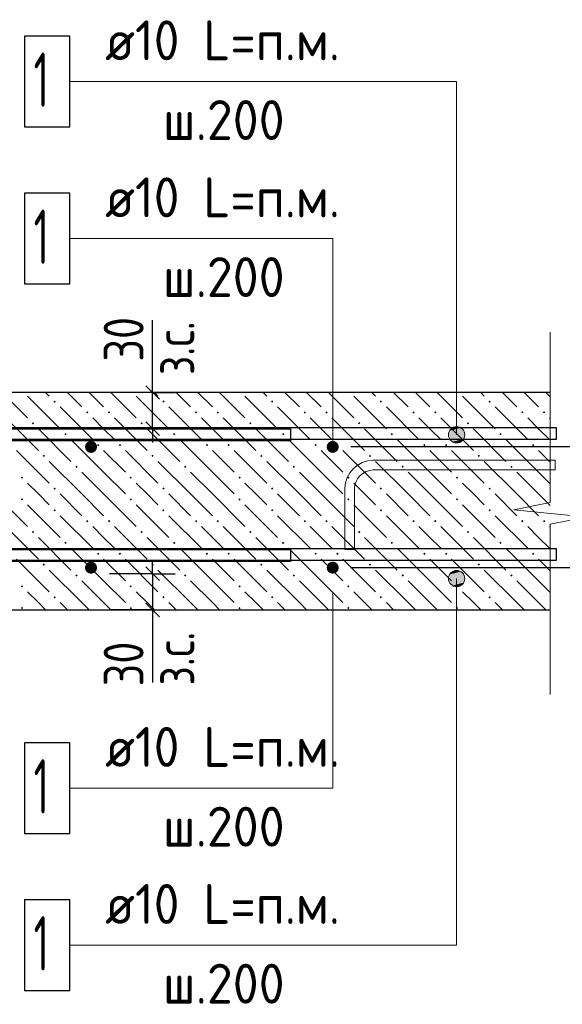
# Model space of a CAD drawing. Header units: millimetres. Extents: x 40580 to 1168286, y -220995 to 81020.
# Tile 352 of 419: x 932274 to 935267, y -104209 to -98774. Entities that reach past the tile are written whole.
import ezdxf

# ---------------------------------------------------------------- set-up
doc = ezdxf.new("R2010")
doc.units = ezdxf.units.MM
for name, color, linetype, lineweight in [('Standard', 7, 'Continuous', 25), ('ЖБ Перекрытие верхний уровень', 7, 'Continuous', 35), ('Позиционная метка линия выноска', 7, 'Continuous', 13), ('Примечания', 7, 'Continuous', 13), ('Фиксатор', 7, 'Continuous', 25), ('Фоновоя арматура Х1', 52, 'Continuous', 25)]:
    doc.layers.add(name, color=color, linetype=linetype, lineweight=lineweight)
doc.layers.add('Размерная выноска', color=7, linetype='Continuous')
doc.styles.add('GOST 2.304-81', font='txt')
doc.styles.add('ISOCPEUR', font='isocpeur.ttf')

msp = doc.modelspace()

# ---------------------------------------------------------------- hatches: boundary and pattern name
at = {"layer": 'ЖБ Перекрытие верхний уровень', "linetype": 'Continuous', "lineweight": -3, "transparency": 33554687}
for points in [[(932460, -100881.9), (932466.5, -100875.4), (932473, -100881.9), (932466.5, -100888.4)], [(933060, -100881.9), (933066.5, -100875.4), (933073, -100881.9), (933066.5, -100888.4)], [(933660, -100881.9), (933666.5, -100875.4), (933673, -100881.9), (933666.5, -100888.4)], [(934260, -100881.9), (934266.5, -100875.4), (934273, -100881.9), (934266.5, -100888.4)], [(934860, -100881.9), (934866.5, -100875.4), (934873, -100881.9), (934866.5, -100888.4)], [(932640, -100941.9), (932646.5, -100935.4), (932653, -100941.9), (932646.5, -100948.4)], [(932760, -100941.9), (932766.5, -100935.4), (932773, -100941.9), (932766.5, -100948.4)], [(933240, -100941.9), (933246.5, -100935.4), (933253, -100941.9), (933246.5, -100948.4)], [(933360, -100941.9), (933366.5, -100935.4), (933373, -100941.9), (933366.5, -100948.4)], [(933840, -100941.9), (933846.5, -100935.4), (933853, -100941.9), (933846.5, -100948.4)], [(933960, -100941.9), (933966.5, -100935.4), (933973, -100941.9), (933966.5, -100948.4)], [(934440, -100941.9), (934446.5, -100935.4), (934453, -100941.9), (934446.5, -100948.4)], [(934560, -100941.9), (934566.5, -100935.4), (934573, -100941.9), (934566.5, -100948.4)], [(935040, -100941.9), (935046.5, -100935.4), (935053, -100941.9), (935046.5, -100948.4)], [(935160, -100941.9), (935166.5, -100935.4), (935173, -100941.9), (935166.5, -100948.4)], [(932340, -101001.9), (932346.5, -100995.4), (932353, -101001.9), (932346.5, -101008.4)], [(932940, -101001.9), (932946.5, -100995.4), (932953, -101001.9), (932946.5, -101008.4)], [(933540, -101001.9), (933546.5, -100995.4), (933553, -101001.9), (933546.5, -101008.4)], [(934140, -101001.9), (934146.5, -100995.4), (934153, -101001.9), (934146.5, -101008.4)], [(934740, -101001.9), (934746.5, -100995.4), (934753, -101001.9), (934746.5, -101008.4)], [(932520, -101061.9), (932526.5, -101055.4), (932533, -101061.9), (932526.5, -101068.4)], [(933120, -101061.9), (933126.5, -101055.4), (933133, -101061.9), (933126.5, -101068.4)], [(933720, -101061.9), (933726.5, -101055.4), (933733, -101061.9), (933726.5, -101068.4)], [(934320, -101061.9), (934326.5, -101055.4), (934333, -101061.9), (934326.5, -101068.4)], [(934920, -101061.9), (934926.5, -101055.4), (934933, -101061.9), (934926.5, -101068.4)], [(932700, -101121.9), (932706.5, -101115.4), (932713, -101121.9), (932706.5, -101128.4)], [(932820, -101121.9), (932826.5, -101115.4), (932833, -101121.9), (932826.5, -101128.4)], [(933300, -101121.9), (933306.5, -101115.4), (933313, -101121.9), (933306.5, -101128.4)], [(933420, -101121.9), (933426.5, -101115.4), (933433, -101121.9), (933426.5, -101128.4)], [(933900, -101121.9), (933906.5, -101115.4), (933913, -101121.9), (933906.5, -101128.4)], [(934020, -101121.9), (934026.5, -101115.4), (934033, -101121.9), (934026.5, -101128.4)], [(934500, -101121.9), (934506.5, -101115.4), (934513, -101121.9), (934506.5, -101128.4)], [(934620, -101121.9), (934626.5, -101115.4), (934633, -101121.9), (934626.5, -101128.4)], [(935100, -101121.9), (935106.5, -101115.4), (935113, -101121.9), (935106.5, -101128.4)], [(932400, -101181.9), (932406.5, -101175.4), (932413, -101181.9), (932406.5, -101188.4)], [(933000, -101181.9), (933006.5, -101175.4), (933013, -101181.9), (933006.5, -101188.4)], [(933600, -101181.9), (933606.5, -101175.4), (933613, -101181.9), (933606.5, -101188.4)], [(934200, -101181.9), (934206.5, -101175.4), (934213, -101181.9), (934206.5, -101188.4)], [(934800, -101181.9), (934806.5, -101175.4), (934813, -101181.9), (934806.5, -101188.4)], [(932580, -101241.9), (932586.5, -101235.4), (932593, -101241.9), (932586.5, -101248.4)], [(933180, -101241.9), (933186.5, -101235.4), (933193, -101241.9), (933186.5, -101248.4)], [(933780, -101241.9), (933786.5, -101235.4), (933793, -101241.9), (933786.5, -101248.4)], [(934380, -101241.9), (934386.5, -101235.4), (934393, -101241.9), (934386.5, -101248.4)], [(934980, -101241.9), (934986.5, -101235.4), (934993, -101241.9), (934986.5, -101248.4)], [(932280, -101301.9), (932286.5, -101295.4), (932293, -101301.9), (932286.5, -101308.4)], [(932880, -101301.9), (932886.5, -101295.4), (932893, -101301.9), (932886.5, -101308.4)], [(933480, -101301.9), (933486.5, -101295.4), (933493, -101301.9), (933486.5, -101308.4)], [(934080, -101301.9), (934086.5, -101295.4), (934093, -101301.9), (934086.5, -101308.4)], [(934680, -101301.9), (934686.5, -101295.4), (934693, -101301.9), (934686.5, -101308.4)], [(932460, -101361.9), (932466.5, -101355.4), (932473, -101361.9), (932466.5, -101368.4)], [(933060, -101361.9), (933066.5, -101355.4), (933073, -101361.9), (933066.5, -101368.4)], [(933660, -101361.9), (933666.5, -101355.4), (933673, -101361.9), (933666.5, -101368.4)], [(934260, -101361.9), (934266.5, -101355.4), (934273, -101361.9), (934266.5, -101368.4)], [(934860, -101361.9), (934866.5, -101355.4), (934873, -101361.9), (934866.5, -101368.4)], [(932280, -101421.9), (932286.5, -101415.4), (932293, -101421.9), (932286.5, -101428.4)], [(932880, -101421.9), (932886.5, -101415.4), (932893, -101421.9), (932886.5, -101428.4)], [(933480, -101421.9), (933486.5, -101415.4), (933493, -101421.9), (933486.5, -101428.4)], [(934080, -101421.9), (934086.5, -101415.4), (934093, -101421.9), (934086.5, -101428.4)], [(934680, -101421.9), (934686.5, -101415.4), (934693, -101421.9), (934686.5, -101428.4)], [(932460, -101481.9), (932466.5, -101475.4), (932473, -101481.9), (932466.5, -101488.4)], [(933060, -101481.9), (933066.5, -101475.4), (933073, -101481.9), (933066.5, -101488.4)], [(933660, -101481.9), (933666.5, -101475.4), (933673, -101481.9), (933666.5, -101488.4)], [(934260, -101481.9), (934266.5, -101475.4), (934273, -101481.9), (934266.5, -101488.4)], [(934860, -101481.9), (934866.5, -101475.4), (934873, -101481.9), (934866.5, -101488.4)], [(932640, -101541.9), (932646.5, -101535.4), (932653, -101541.9), (932646.5, -101548.4)], [(932760, -101541.9), (932766.5, -101535.4), (932773, -101541.9), (932766.5, -101548.4)], [(933240, -101541.9), (933246.5, -101535.4), (933253, -101541.9), (933246.5, -101548.4)], [(933360, -101541.9), (933366.5, -101535.4), (933373, -101541.9), (933366.5, -101548.4)], [(933840, -101541.9), (933846.5, -101535.4), (933853, -101541.9), (933846.5, -101548.4)], [(933960, -101541.9), (933966.5, -101535.4), (933973, -101541.9), (933966.5, -101548.4)], [(934440, -101541.9), (934446.5, -101535.4), (934453, -101541.9), (934446.5, -101548.4)], [(934560, -101541.9), (934566.5, -101535.4), (934573, -101541.9), (934566.5, -101548.4)], [(935040, -101541.9), (935046.5, -101535.4), (935053, -101541.9), (935046.5, -101548.4)], [(935160, -101541.9), (935166.5, -101535.4), (935173, -101541.9), (935166.5, -101548.4)], [(932340, -101601.9), (932346.5, -101595.4), (932353, -101601.9), (932346.5, -101608.4)], [(932940, -101601.9), (932946.5, -101595.4), (932953, -101601.9), (932946.5, -101608.4)], [(933540, -101601.9), (933546.5, -101595.4), (933553, -101601.9), (933546.5, -101608.4)], [(934140, -101601.9), (934146.5, -101595.4), (934153, -101601.9), (934146.5, -101608.4)], [(934740, -101601.9), (934746.5, -101595.4), (934753, -101601.9), (934746.5, -101608.4)], [(932520, -101661.9), (932526.5, -101655.4), (932533, -101661.9), (932526.5, -101668.4)], [(933120, -101661.9), (933126.5, -101655.4), (933133, -101661.9), (933126.5, -101668.4)], [(933720, -101661.9), (933726.5, -101655.4), (933733, -101661.9), (933726.5, -101668.4)], [(934320, -101661.9), (934326.5, -101655.4), (934333, -101661.9), (934326.5, -101668.4)], [(934920, -101661.9), (934926.5, -101655.4), (934933, -101661.9), (934926.5, -101668.4)], [(932700, -101721.9), (932706.5, -101715.4), (932713, -101721.9), (932706.5, -101728.4)], [(932820, -101721.9), (932826.5, -101715.4), (932833, -101721.9), (932826.5, -101728.4)], [(933300, -101721.9), (933306.5, -101715.4), (933313, -101721.9), (933306.5, -101728.4)], [(933420, -101721.9), (933426.5, -101715.4), (933433, -101721.9), (933426.5, -101728.4)], [(933900, -101721.9), (933906.5, -101715.4), (933913, -101721.9), (933906.5, -101728.4)], [(934020, -101721.9), (934026.5, -101715.4), (934033, -101721.9), (934026.5, -101728.4)], [(934500, -101721.9), (934506.5, -101715.4), (934513, -101721.9), (934506.5, -101728.4)], [(934620, -101721.9), (934626.5, -101715.4), (934633, -101721.9), (934626.5, -101728.4)], [(935100, -101721.9), (935106.5, -101715.4), (935113, -101721.9), (935106.5, -101728.4)], [(932400, -101781.9), (932406.5, -101775.4), (932413, -101781.9), (932406.5, -101788.4)], [(933000, -101781.9), (933006.5, -101775.4), (933013, -101781.9), (933006.5, -101788.4)], [(933600, -101781.9), (933606.5, -101775.4), (933613, -101781.9), (933606.5, -101788.4)], [(934200, -101781.9), (934206.5, -101775.4), (934213, -101781.9), (934206.5, -101788.4)], [(934800, -101781.9), (934806.5, -101775.4), (934813, -101781.9), (934806.5, -101788.4)], [(932580, -101841.9), (932586.5, -101835.4), (932593, -101841.9), (932586.5, -101848.4)], [(933180, -101841.9), (933186.5, -101835.4), (933193, -101841.9), (933186.5, -101848.4)], [(933780, -101841.9), (933786.5, -101835.4), (933793, -101841.9), (933786.5, -101848.4)], [(934380, -101841.9), (934386.5, -101835.4), (934393, -101841.9), (934386.5, -101848.4)], [(934980, -101841.9), (934986.5, -101835.4), (934993, -101841.9), (934986.5, -101848.4)], [(932280, -101901.9), (932286.5, -101895.4), (932293, -101901.9), (932286.5, -101908.4)], [(932880, -101901.9), (932886.5, -101895.4), (932893, -101901.9), (932886.5, -101908.4)], [(933480, -101901.9), (933486.5, -101895.4), (933493, -101901.9), (933486.5, -101908.4)], [(934080, -101901.9), (934086.5, -101895.4), (934093, -101901.9), (934086.5, -101908.4)], [(934680, -101901.9), (934686.5, -101895.4), (934693, -101901.9), (934686.5, -101908.4)], [(932460, -101961.9), (932466.5, -101955.4), (932473, -101961.9), (932466.5, -101968.4)], [(933060, -101961.9), (933066.5, -101955.4), (933073, -101961.9), (933066.5, -101968.4)], [(933660, -101961.9), (933666.5, -101955.4), (933673, -101961.9), (933666.5, -101968.4)], [(934260, -101961.9), (934266.5, -101955.4), (934273, -101961.9), (934266.5, -101968.4)], [(934860, -101961.9), (934866.5, -101955.4), (934873, -101961.9), (934866.5, -101968.4)], [(932280, -102021.9), (932286.5, -102015.4), (932293, -102021.9), (932286.5, -102028.4)], [(932880, -102021.9), (932886.5, -102015.4), (932893, -102021.9), (932886.5, -102028.4)], [(933480, -102021.9), (933486.5, -102015.4), (933493, -102021.9), (933486.5, -102028.4)], [(934080, -102021.9), (934086.5, -102015.4), (934093, -102021.9), (934086.5, -102028.4)], [(934680, -102021.9), (934686.5, -102015.4), (934693, -102021.9), (934686.5, -102028.4)]]:
    msp.add_hatch(color=7, dxfattribs=at).paths.add_polyline_path(points, flags=16)
at = {"layer": 'Позиционная метка линия выноска', "linetype": 'Continuous', "lineweight": 13, "transparency": 33554687}
for points in [[(934706.6, -101026.8), (934661.7, -101026.8), (934645.5, -101043)], [(934706.6, -101026.8), (934645.5, -101043), (934722.8, -101043)], [(934661.7, -101026.8), (934706.6, -101026.8), (934684.2, -101020.5)], [(934722.8, -101043), (934645.5, -101043), (934639.2, -101065.5)], [(934722.8, -101043), (934639.2, -101065.5), (934729.2, -101065.5)], [(934729.2, -101065.5), (934639.2, -101065.5), (934645.5, -101088)], [(934729.2, -101065.5), (934645.5, -101088), (934722.8, -101088)], [(934722.8, -101088), (934645.5, -101088), (934661.7, -101104.2)], [(934722.8, -101088), (934661.7, -101104.2), (934706.6, -101104.2)], [(934706.6, -101104.2), (934661.7, -101104.2), (934684.2, -101110.5)], [(934639.2, -101858.8), (934729.2, -101858.8), (934722.8, -101836.3)], [(934639.2, -101858.8), (934722.8, -101836.3), (934645.5, -101836.3)], [(934645.5, -101836.3), (934722.8, -101836.3), (934706.6, -101820.1)], [(934645.5, -101836.3), (934706.6, -101820.1), (934661.7, -101820.1)], [(934661.7, -101820.1), (934706.6, -101820.1), (934684.2, -101813.8)], [(934645.5, -101881.3), (934729.2, -101858.8), (934639.2, -101858.8)], [(934645.5, -101881.3), (934722.8, -101881.3), (934729.2, -101858.8)], [(934661.7, -101897.5), (934722.8, -101881.3), (934645.5, -101881.3)], [(934661.7, -101897.5), (934706.6, -101897.5), (934722.8, -101881.3)], [(934706.6, -101897.5), (934661.7, -101897.5), (934684.2, -101903.8)]]:
    msp.add_hatch(color=7, dxfattribs=at).paths.add_polyline_path(points)
at = {"layer": 'Фоновоя арматура Х1', "linetype": 'Continuous', "lineweight": -3, "transparency": 33554687}
for points in [[(932700.5, -101132.1), (932698, -101119.4), (932690.7, -101108.6), (932679.9, -101101.3), (932667.2, -101098.8), (932654.4, -101101.3), (932643.6, -101108.6), (932636.4, -101119.4), (932633.8, -101132.1), (932636.4, -101144.9), (932643.6, -101155.7), (932654.4, -101162.9), (932667.2, -101165.5), (932679.9, -101162.9), (932690.7, -101155.7), (932698, -101144.9)], [(934033.8, -101132.1), (934031.3, -101119.4), (934024.1, -101108.6), (934013.3, -101101.3), (934000.5, -101098.8), (933987.7, -101101.3), (933976.9, -101108.6), (933969.7, -101119.4), (933967.2, -101132.1), (933969.7, -101144.9), (933976.9, -101155.7), (933987.7, -101162.9), (934000.5, -101165.5), (934013.3, -101162.9), (934024.1, -101155.7), (934031.3, -101144.9)], [(932700.5, -101798.8), (932698, -101786), (932690.7, -101775.2), (932679.9, -101768), (932667.2, -101765.5), (932654.4, -101768), (932643.6, -101775.2), (932636.4, -101786), (932633.8, -101798.8), (932636.4, -101811.6), (932643.6, -101822.4), (932654.4, -101829.6), (932667.2, -101832.1), (932679.9, -101829.6), (932690.7, -101822.4), (932698, -101811.6)], [(934033.8, -101798.8), (934031.3, -101786), (934024.1, -101775.2), (934013.3, -101768), (934000.5, -101765.5), (933987.7, -101768), (933976.9, -101775.2), (933969.7, -101786), (933967.2, -101798.8), (933969.7, -101811.6), (933976.9, -101822.4), (933987.7, -101829.6), (934000.5, -101832.1), (934013.3, -101829.6), (934024.1, -101822.4), (934031.3, -101811.6)]]:
    msp.add_hatch(color=7, dxfattribs=at).paths.add_polyline_path(points)

# ---------------------------------------------------------------- linework, layer by layer
at = {"color": 38, "linetype": 'Continuous', "lineweight": 25, "true_color": 0x5f1e0f, "transparency": 33554687}
for points in [[(931122.8, -101032.1), (933767.2, -101032.1), (933767.2, -101098.8)], [(933767.2, -101098.8), (931127.4, -101098.8)], [(931127.4, -101698.8), (933767.2, -101698.8), (933767.2, -101765.5), (931122.8, -101765.5)]]:
    msp.add_lwpolyline(points, dxfattribs=at)
at = {"layer": 'Standard', "color": 7, "linetype": 'Continuous', "lineweight": 25, "transparency": 33554687}
for p, q in [((933044.5, -100869.6), (932969.5, -100794.6)), ((933044.5, -101069.6), (932969.5, -100994.6)), ((932969.5, -101794.6), (933044.5, -101869.6)), ((932969.5, -101994.6), (933044.5, -102069.6))]:
    msp.add_line(p, q, dxfattribs=at)
at = {"layer": 'Standard', "color": 7, "linetype": 'Continuous', "lineweight": -3, "transparency": 33554687}
for p, q in [((933007, -100832.1), (933007, -100757.1)), ((933007, -101032.1), (933007, -100832.1)), ((933007, -101032.1), (933007, -101107.1)), ((933007, -101832.1), (933007, -101757.1)), ((933007, -101832.1), (933007, -102032.1)), ((933007, -102032.1), (933007, -102107.1))]:
    msp.add_line(p, q, dxfattribs=at)
at = {"layer": 'Standard', "color": 251, "linetype": 'Continuous', "lineweight": -3, "true_color": 0x656565, "transparency": 33554687}
for p, q in [((933007, -100832.1), (932770.4, -100832.1)), ((933007, -100832.1), (932882, -100832.1)), ((933007, -100832.1), (933132, -100832.1)), ((933007, -101032.1), (932768.8, -101032.1)), ((933007, -101032.1), (932882, -101032.1)), ((933007, -101032.1), (933132, -101032.1)), ((933007, -101832.1), (932768.8, -101832.1)), ((933007, -101832.1), (932882, -101832.1)), ((933007, -101832.1), (933132, -101832.1)), ((933007, -102032.1), (932770.4, -102032.1)), ((933007, -102032.1), (932882, -102032.1)), ((933007, -102032.1), (933132, -102032.1))]:
    msp.add_line(p, q, dxfattribs=at)
for points in [[(935733.8, -101132.1), (935716.8, -101132.1), (935716.8, -101132.1), (935716.8, -101132.1), (935716.8, -101132.1), (934100.5, -101132.1)], [(935733.8, -101798.8), (935716.8, -101798.8), (935716.8, -101798.8), (934100.5, -101798.8)]]:
    msp.add_lwpolyline(points, dxfattribs=at)
at = {"layer": 'ЖБ Перекрытие верхний уровень', "color": 7, "linetype": 'Continuous', "lineweight": 25, "transparency": 33554687}
for p, q in [((935200.5, -100832.1), (930733.8, -100832.1)), ((931933.8, -102032.1), (935200.5, -102032.1))]:
    msp.add_line(p, q, dxfattribs=at)
at = {"layer": 'ЖБ Перекрытие верхний уровень', "color": 9, "linetype": 'Continuous', "lineweight": -3, "true_color": 0xc7c7c7, "transparency": 33554687}
for p, q in [((932176.8, -100832.1), (932316.5, -100971.9)), ((932316.5, -100851.9), (932496.5, -101031.9)), ((932436.5, -100851.9), (932416.8, -100832.1)), ((932536.8, -100832.1), (932616.5, -100911.9)), ((932656.8, -100832.1), (932736.5, -100911.9)), ((932776.8, -100832.1), (932916.5, -100971.9)), ((932916.5, -100851.9), (933096.5, -101031.9)), ((933036.5, -100851.9), (933016.8, -100832.1)), ((933136.8, -100832.1), (933216.5, -100911.9)), ((933256.8, -100832.1), (933336.5, -100911.9)), ((933376.8, -100832.1), (933516.5, -100971.9)), ((933516.5, -100851.9), (933696.5, -101031.9)), ((933636.5, -100851.9), (933616.8, -100832.1)), ((933736.8, -100832.1), (933816.5, -100911.9)), ((933856.8, -100832.1), (933936.5, -100911.9)), ((933976.8, -100832.1), (934116.5, -100971.9)), ((934116.5, -100851.9), (934296.5, -101031.9)), ((934236.5, -100851.9), (934216.8, -100832.1)), ((934336.8, -100832.1), (934416.5, -100911.9)), ((934456.8, -100832.1), (934536.5, -100911.9)), ((934576.8, -100832.1), (934716.5, -100971.9)), ((934716.5, -100851.9), (934896.5, -101031.9)), ((934836.5, -100851.9), (934816.8, -100832.1)), ((934936.8, -100832.1), (935016.5, -100911.9)), ((935056.8, -100832.1), (935136.5, -100911.9)), ((935176.8, -100832.1), (935200.5, -100855.9)), ((932496.5, -100911.9), (932676.5, -101091.9)), ((933096.5, -100911.9), (933276.5, -101091.9)), ((933696.5, -100911.9), (933876.5, -101091.9)), ((934296.5, -100911.9), (934476.5, -101091.9)), ((934896.5, -100911.9), (935076.5, -101091.9)), ((932196.5, -100971.9), (932376.5, -101151.9)), ((932736.5, -101031.9), (932676.5, -100971.9)), ((932796.5, -100971.9), (932976.5, -101151.9)), ((933336.5, -101031.9), (933276.5, -100971.9)), ((933396.5, -100971.9), (933576.5, -101151.9)), ((933936.5, -101031.9), (933876.5, -100971.9)), ((933996.5, -100971.9), (934176.5, -101151.9)), ((934536.5, -101031.9), (934476.5, -100971.9)), ((934596.5, -100971.9), (934776.5, -101151.9)), ((935136.5, -101031.9), (935076.5, -100971.9)), ((935196.5, -100971.9), (935200.5, -100975.9)), ((932376.5, -101031.9), (932556.5, -101211.9)), ((932796.5, -101091.9), (932736.5, -101031.9)), ((932976.5, -101031.9), (933156.5, -101211.9)), ((933396.5, -101091.9), (933336.5, -101031.9)), ((933576.5, -101031.9), (933756.5, -101211.9)), ((933996.5, -101091.9), (933936.5, -101031.9)), ((934176.5, -101031.9), (934356.5, -101211.9)), ((934596.5, -101091.9), (934536.5, -101031.9)), ((934776.5, -101031.9), (934956.5, -101211.9)), ((935196.5, -101091.9), (935136.5, -101031.9)), ((932736.5, -101271.9), (932556.5, -101091.9)), ((933336.5, -101271.9), (933156.5, -101091.9)), ((933936.5, -101271.9), (933756.5, -101091.9)), ((934536.5, -101271.9), (934356.5, -101091.9)), ((935136.5, -101271.9), (934956.5, -101091.9)), ((932256.5, -101151.9), (932436.5, -101331.9)), ((932736.5, -101151.9), (932856.5, -101271.9)), ((932856.5, -101151.9), (933036.5, -101331.9)), ((933336.5, -101151.9), (933456.5, -101271.9)), ((933456.5, -101151.9), (933636.5, -101331.9)), ((933936.5, -101151.9), (934056.5, -101271.9)), ((934056.5, -101151.9), (934236.5, -101331.9)), ((934536.5, -101151.9), (934656.5, -101271.9)), ((934656.5, -101151.9), (934836.5, -101331.9)), ((935136.5, -101151.9), (935200.5, -101215.9)), ((932616.5, -101391.9), (932436.5, -101211.9)), ((933216.5, -101391.9), (933036.5, -101211.9)), ((933816.5, -101391.9), (933636.5, -101211.9)), ((934416.5, -101391.9), (934236.5, -101211.9)), ((935016.5, -101391.9), (934836.5, -101211.9)), ((932616.5, -101271.9), (932736.5, -101391.9)), ((932736.5, -101271.9), (932856.5, -101391.9)), ((933216.5, -101271.9), (933336.5, -101391.9)), ((933336.5, -101271.9), (933456.5, -101391.9)), ((933816.5, -101271.9), (933936.5, -101391.9)), ((933936.5, -101271.9), (934056.5, -101391.9)), ((934416.5, -101271.9), (934536.5, -101391.9)), ((934536.5, -101271.9), (934656.5, -101391.9)), ((935016.5, -101271.9), (935136.5, -101391.9)), ((935136.5, -101271.9), (935200.5, -101335.9)), ((932376.5, -101391.9), (932316.5, -101331.9)), ((932976.5, -101391.9), (932916.5, -101331.9)), ((933576.5, -101391.9), (933516.5, -101331.9)), ((934176.5, -101391.9), (934116.5, -101331.9)), ((934776.5, -101391.9), (934716.5, -101331.9)), ((932136.5, -101391.9), (932316.5, -101571.9)), ((932436.5, -101451.9), (932376.5, -101391.9)), ((932496.5, -101391.9), (932616.5, -101511.9)), ((932616.5, -101391.9), (932736.5, -101511.9)), ((932736.5, -101391.9), (932916.5, -101571.9)), ((933036.5, -101451.9), (932976.5, -101391.9)), ((933096.5, -101391.9), (933216.5, -101511.9)), ((933216.5, -101391.9), (933336.5, -101511.9)), ((933336.5, -101391.9), (933516.5, -101571.9)), ((933636.5, -101451.9), (933576.5, -101391.9)), ((933696.5, -101391.9), (933816.5, -101511.9)), ((933816.5, -101391.9), (933936.5, -101511.9)), ((933936.5, -101391.9), (934116.5, -101571.9)), ((934236.5, -101451.9), (934176.5, -101391.9)), ((934296.5, -101391.9), (934416.5, -101511.9)), ((934416.5, -101391.9), (934536.5, -101511.9)), ((934536.5, -101391.9), (934716.5, -101571.9)), ((934836.5, -101451.9), (934776.5, -101391.9)), ((934896.5, -101391.9), (935016.5, -101511.9)), ((935016.5, -101391.9), (935136.5, -101511.9)), ((935136.5, -101391.9), (935200.5, -101455.9)), ((932316.5, -101451.9), (932496.5, -101631.9)), ((932916.5, -101451.9), (933096.5, -101631.9)), ((933516.5, -101451.9), (933696.5, -101631.9)), ((934116.5, -101451.9), (934296.5, -101631.9)), ((934716.5, -101451.9), (934896.5, -101631.9)), ((932496.5, -101511.9), (932676.5, -101691.9)), ((933096.5, -101511.9), (933276.5, -101691.9)), ((933696.5, -101511.9), (933876.5, -101691.9)), ((934296.5, -101511.9), (934476.5, -101691.9)), ((934896.5, -101511.9), (935076.5, -101691.9)), ((932196.5, -101571.9), (932376.5, -101751.9)), ((932736.5, -101631.9), (932676.5, -101571.9)), ((932796.5, -101571.9), (932976.5, -101751.9)), ((933336.5, -101631.9), (933276.5, -101571.9)), ((933396.5, -101571.9), (933576.5, -101751.9)), ((933936.5, -101631.9), (933876.5, -101571.9)), ((933996.5, -101571.9), (934176.5, -101751.9)), ((934536.5, -101631.9), (934476.5, -101571.9)), ((934596.5, -101571.9), (934776.5, -101751.9)), ((935136.5, -101631.9), (935076.5, -101571.9)), ((935196.5, -101571.9), (935200.5, -101575.9)), ((932376.5, -101631.9), (932556.5, -101811.9)), ((932796.5, -101691.9), (932736.5, -101631.9)), ((932976.5, -101631.9), (933156.5, -101811.9)), ((933396.5, -101691.9), (933336.5, -101631.9)), ((933576.5, -101631.9), (933756.5, -101811.9)), ((933996.5, -101691.9), (933936.5, -101631.9)), ((934176.5, -101631.9), (934356.5, -101811.9)), ((934596.5, -101691.9), (934536.5, -101631.9)), ((934776.5, -101631.9), (934956.5, -101811.9)), ((935196.5, -101691.9), (935136.5, -101631.9)), ((932736.5, -101871.9), (932556.5, -101691.9)), ((933336.5, -101871.9), (933156.5, -101691.9)), ((933936.5, -101871.9), (933756.5, -101691.9)), ((934536.5, -101871.9), (934356.5, -101691.9)), ((935136.5, -101871.9), (934956.5, -101691.9)), ((932256.5, -101751.9), (932436.5, -101931.9)), ((932736.5, -101751.9), (932856.5, -101871.9)), ((932856.5, -101751.9), (933036.5, -101931.9)), ((933336.5, -101751.9), (933456.5, -101871.9)), ((933456.5, -101751.9), (933636.5, -101931.9)), ((933936.5, -101751.9), (934056.5, -101871.9)), ((934056.5, -101751.9), (934236.5, -101931.9)), ((934536.5, -101751.9), (934656.5, -101871.9)), ((934656.5, -101751.9), (934836.5, -101931.9)), ((935136.5, -101751.9), (935200.5, -101815.9)), ((932616.5, -101991.9), (932436.5, -101811.9)), ((933216.5, -101991.9), (933036.5, -101811.9)), ((933816.5, -101991.9), (933636.5, -101811.9)), ((934416.5, -101991.9), (934236.5, -101811.9)), ((935016.5, -101991.9), (934836.5, -101811.9)), ((932616.5, -101871.9), (932736.5, -101991.9)), ((932736.5, -101871.9), (932856.5, -101991.9)), ((933216.5, -101871.9), (933336.5, -101991.9)), ((933336.5, -101871.9), (933456.5, -101991.9)), ((933816.5, -101871.9), (933936.5, -101991.9)), ((933936.5, -101871.9), (934056.5, -101991.9)), ((934416.5, -101871.9), (934536.5, -101991.9)), ((934536.5, -101871.9), (934656.5, -101991.9)), ((935016.5, -101871.9), (935136.5, -101991.9)), ((935136.5, -101871.9), (935200.5, -101935.9)), ((932376.5, -101991.9), (932316.5, -101931.9)), ((932976.5, -101991.9), (932916.5, -101931.9)), ((933576.5, -101991.9), (933516.5, -101931.9)), ((934176.5, -101991.9), (934116.5, -101931.9)), ((934776.5, -101991.9), (934716.5, -101931.9)), ((932416.8, -102032.1), (932376.5, -101991.9)), ((932496.5, -101991.9), (932536.8, -102032.1)), ((932616.5, -101991.9), (932656.8, -102032.1)), ((932736.5, -101991.9), (932776.8, -102032.1)), ((933016.8, -102032.1), (932976.5, -101991.9)), ((933096.5, -101991.9), (933136.8, -102032.1)), ((933216.5, -101991.9), (933256.8, -102032.1)), ((933336.5, -101991.9), (933376.8, -102032.1)), ((933616.8, -102032.1), (933576.5, -101991.9)), ((933696.5, -101991.9), (933736.8, -102032.1)), ((933816.5, -101991.9), (933856.8, -102032.1)), ((933936.5, -101991.9), (933976.8, -102032.1)), ((934216.8, -102032.1), (934176.5, -101991.9)), ((934296.5, -101991.9), (934336.8, -102032.1)), ((934416.5, -101991.9), (934456.8, -102032.1)), ((934536.5, -101991.9), (934576.8, -102032.1)), ((934816.8, -102032.1), (934776.5, -101991.9)), ((934896.5, -101991.9), (934936.8, -102032.1)), ((935016.5, -101991.9), (935056.8, -102032.1)), ((935136.5, -101991.9), (935176.8, -102032.1))]:
    msp.add_line(p, q, dxfattribs=at)
at = {"layer": 'Позиционная метка линия выноска', "color": 7, "linetype": 'Continuous', "lineweight": 13, "transparency": 33554687}
for p, q in [((934684.2, -101020.5), (934684.2, -101020.5)), ((934639.2, -101065.5), (934639.2, -101065.5)), ((934729.2, -101065.5), (934729.2, -101065.5)), ((934684.2, -101110.5), (934684.2, -101110.5)), ((934684.2, -101813.8), (934684.2, -101813.8)), ((934639.2, -101858.8), (934639.2, -101858.8)), ((934729.2, -101858.8), (934729.2, -101858.8)), ((934684.2, -101903.8), (934684.2, -101903.8))]:
    msp.add_line(p, q, dxfattribs=at)
for points in [[(932550.8, -99115.5), (934684.2, -99115.5), (934684.2, -101065.5)], [(934000.5, -101132.1), (934000.5, -99982.1), (932550.8, -99982.1)], [(932550.8, -103882.1), (934684.2, -103882.1), (934684.2, -101858.8)], [(934000.5, -101932.1), (934000.5, -103015.5), (932550.8, -103015.5)]]:
    msp.add_lwpolyline(points, dxfattribs=at)
for centre in [(934684.2, -101065.5), (934684.2, -101858.8)]:
    msp.add_circle(centre, 45, dxfattribs=at)
at = {"layer": 'Примечания', "color": 7, "linetype": 'Continuous', "lineweight": 13, "transparency": 33554687}
for p, q in [((935200.5, -100498.8), (935200.5, -101438.8)), ((935200.5, -101438.8), (935000.5, -101478.8)), ((935000.5, -101478.8), (935400.5, -101518.8)), ((935400.5, -101518.8), (935200.5, -101558.8)), ((935200.5, -101558.8), (935200.5, -102498.8)), ((935200.5, -102498.8), (935200.5, -102498.8))]:
    msp.add_line(p, q, dxfattribs=at)
at = {"layer": 'Размерная выноска', "color": 7, "linetype": 'Continuous', "lineweight": -3, "transparency": 33554687}
for p, q in [((933007, -100832.1), (933007, -100432.1)), ((933007, -102032.1), (933007, -102432.1))]:
    msp.add_line(p, q, dxfattribs=at)
at = {"layer": 'Фиксатор', "color": 251, "linetype": 'Continuous', "lineweight": 13, "true_color": 0x494949, "transparency": 33554687}
msp.add_lwpolyline([(934067.2, -101699), (934067.2, -101358.1), (934071, -101330.2), (934080.6, -101301.2), (934095.6, -101274.5), (934113.9, -101252.5), (934136, -101234.1), (934162.7, -101219.1), (934191.7, -101209.6), (934219.5, -101205.7), (935227.2, -101205.7), (935227.2, -101259), (934223.2, -101259), (934203.8, -101261.7), (934184.3, -101268.2), (934166.4, -101278.2), (934151.8, -101290.4), (934139.7, -101304.9), (934129.6, -101322.8), (934123.2, -101342.4), (934120.5, -101361.8), (934120.5, -101699), (934067.2, -101699)], dxfattribs=at)
at = {"layer": 'Фоновоя арматура Х1', "color": 7, "linetype": 'Continuous', "lineweight": 25, "transparency": 33554687}
for points in [[(932300.8, -99365.5), (932550.8, -99365.5), (932550.8, -98865.5), (932300.8, -98865.5), (932300.8, -99365.5)], [(932300.8, -99365.5), (932550.8, -99365.5), (932550.8, -98865.5), (932300.8, -98865.5), (932300.8, -99365.5)], [(932300.8, -100232.1), (932550.8, -100232.1), (932550.8, -99732.1), (932300.8, -99732.1), (932300.8, -100232.1)], [(932300.8, -100232.1), (932550.8, -100232.1), (932550.8, -99732.1), (932300.8, -99732.1), (932300.8, -100232.1)], [(932300.8, -103265.5), (932550.8, -103265.5), (932550.8, -102765.5), (932300.8, -102765.5), (932300.8, -103265.5)], [(932300.8, -103265.5), (932550.8, -103265.5), (932550.8, -102765.5), (932300.8, -102765.5), (932300.8, -103265.5)], [(932300.8, -104132.1), (932550.8, -104132.1), (932550.8, -103632.1), (932300.8, -103632.1), (932300.8, -104132.1)], [(932300.8, -104132.1), (932550.8, -104132.1), (932550.8, -103632.1), (932300.8, -103632.1), (932300.8, -104132.1)]]:
    msp.add_lwpolyline(points, dxfattribs=at)
at = {"layer": 'Фоновоя арматура Х1', "color": 251, "linetype": 'Continuous', "lineweight": -3, "true_color": 0x656565, "transparency": 33554687}
for points in [[(930900.5, -101025.5), (935233.8, -101025.5), (935233.8, -101092.1), (930900.5, -101092.1), (930900.5, -101025.5)], [(930900.5, -101025.5), (935233.8, -101025.5), (935233.8, -101092.1), (930900.5, -101092.1), (930900.5, -101025.5)], [(935233.8, -101758.8), (930900.5, -101758.8), (930900.5, -101692.1), (935233.8, -101692.1), (935233.8, -101758.8)], [(935233.8, -101758.8), (930900.5, -101758.8), (930900.5, -101692.1), (935233.8, -101692.1), (935233.8, -101758.8)]]:
    msp.add_lwpolyline(points, dxfattribs=at)

# ---------------------------------------------------------------- texts
at = {"layer": 'Standard', "color": 7, "linetype": 'Continuous', "lineweight": 25, "transparency": 33554687, "char_height": 220, "attachment_point": 7, "rotation": 90, "style": 'GOST 2.304-81'}
for s, insert, width in [('з.с.', (933237.1, -100735.8), 446.066), ('30', (932957, -100661.3), 375.735), ('з.с.', (933237.1, -102449), 446.06), ('30', (932957, -102453.3), 375.741)]:
    msp.add_mtext(s, dxfattribs=dict(at, insert=insert, width=width))
at = {"layer": 'Фоновоя арматура Х1', "color": 7, "linetype": 'Continuous', "lineweight": 13, "transparency": 33554687, "attachment_point": 7, "style": 'ISOCPEUR'}
for s, insert, char_height, width in [('\\W0.94;ø10 L=п.м. ', (932744.5, -98998.1), 220, 1600.028), ('\\W0.56;1', (932350.8, -99255.5), 300, 233.333), ('\\W0.56;1', (932350.8, -99255.5), 300, 233.333), ('\\W0.95;ш.200 ', (933063.5, -99438.1), 220, 962.821), ('\\W0.94;ø10 L=п.м. ', (932744.5, -99864.8), 220, 1600.028), ('\\W0.56;1', (932350.8, -100122.1), 300, 233.333), ('\\W0.56;1', (932350.8, -100122.1), 300, 233.333), ('\\W0.95;ш.200 ', (933063.5, -100304.8), 220, 962.821), ('\\W0.94;ø10 L=п.м. ', (932744.5, -102898.1), 220, 1600.028), ('\\W0.56;1', (932350.8, -103155.5), 300, 233.333), ('\\W0.56;1', (932350.8, -103155.5), 300, 233.333), ('\\W0.95;ш.200 ', (933063.5, -103338.1), 220, 962.821), ('\\W0.94;ø10 L=п.м. ', (932744.5, -103764.8), 220, 1600.028), ('\\W0.56;1', (932350.8, -104022.1), 300, 233.333), ('\\W0.56;1', (932350.8, -104022.1), 300, 233.333), ('\\W0.95;ш.200 ', (933063.5, -104204.8), 220, 962.821)]:
    msp.add_mtext(s, dxfattribs=dict(at, insert=insert, char_height=char_height, width=width))

doc.saveas('drawing.dxf')
